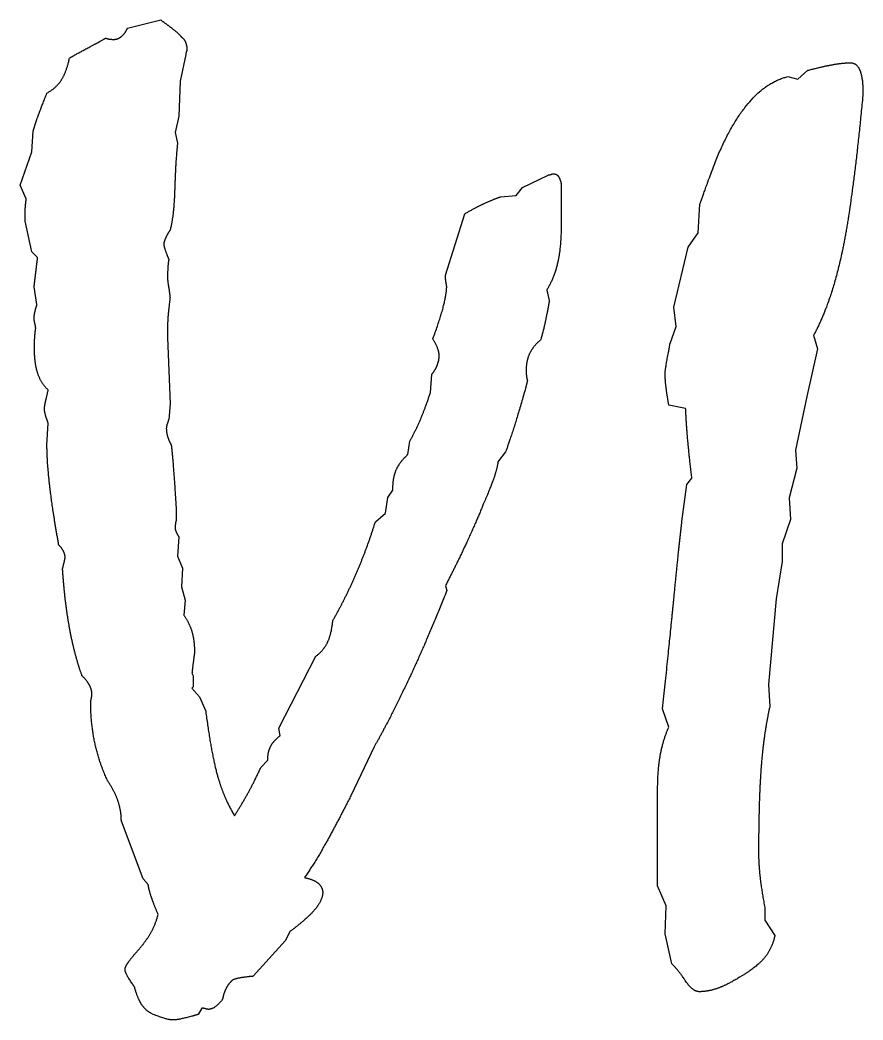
# Model space of a CAD drawing. Extents: x 728492 to 729038, y 272968 to 273171.
# Drawn here: x 728987.158 to 728989.677, y 273000.944 to 273003.934 of the extents above; entities that cross this region are included whole.
import ezdxf

# ---------------------------------------------------------------- set-up
doc = ezdxf.new("R2010")
doc.units = 0
doc.layers.add('RAMI_PLAN_####_TKST_#', color=7, linetype='Continuous')

msp = doc.modelspace()

# ---------------------------------------------------------------- linework, layer by layer
at = {"layer": 'RAMI_PLAN_####_TKST_#'}
for points in [[(728987.4793, 273003.91), (728987.5783, 273003.9343)], [(728987.6531, 273003.8315), (728987.6362, 273003.7511), (728987.6325, 273003.6465), (728987.6213, 273003.5979), (728987.6287, 273003.5661)], [(728989.4528, 273003.7651), (728989.4827, 273003.7577), (728989.5126, 273003.7838)], [(728987.1767, 273003.3998), (728987.1579, 273003.4409), (728987.1935, 273003.5399), (728987.1972, 273003.6016)], [(728988.5938, 273003.4054), (728988.6406, 273003.4091), (728988.6593, 273003.4334), (728988.736, 273003.4708)], [(728988.7752, 273003.4446), (728988.7752, 273003.325)], [(728989.1005, 273002.9674), (728989.1191, 273003.0178), (728989.1117, 273003.0758), (728989.1545, 273003.2551), (728989.1843, 273003.2981), (728989.1899, 273003.384)], [(728988.4292, 273003.1718), (728988.4872, 273003.3549)], [(728987.2104, 273003.2241), (728987.1936, 273003.2409), (728987.1729, 273003.3325)], [(728987.2086, 273003.0839), (728987.2, 273003.1362)], [(728988.7322, 273003.1269), (728988.7397, 273003.0951)], [(728987.5988, 273003.0148), (728987.5988, 273002.9849), (728987.6063, 273002.7868), (728987.6026, 273002.7401)], [(728988.3937, 273002.9774), (728988.3918, 273002.9811), (728988.3937, 273002.9867)], [(728989.5294, 273002.9917), (728989.5406, 273002.9506), (728989.5089, 273002.8086), (728989.4752, 273002.6479), (728989.479, 273002.5938), (728989.4566, 273002.5059), (728989.4603, 273002.4406), (728989.436, 273002.3677), (728989.436, 273002.3154), (728989.4173, 273002.2033), (728989.3949, 273001.9473), (728989.3987, 273001.8819)], [(728988.3843, 273002.8204), (728988.3881, 273002.8746)], [(728988.6742, 273002.8559), (728988.6686, 273002.8335)], [(728989.1471, 273002.7731), (728989.0968, 273002.7824)], [(728987.2384, 273002.6634), (728987.2422, 273002.7288)], [(728988.317, 273002.6354), (728988.3226, 273002.6746)], [(728988.6088, 273002.6429), (728988.5863, 273002.6129)], [(728989.1359, 273002.435), (728989.1508, 273002.5452), (728989.1657, 273002.5639)], [(728988.2198, 273002.4335), (728988.2497, 273002.4597), (728988.2572, 273002.5064), (728988.2721, 273002.5289)], [(728987.6325, 273002.3887), (728987.6287, 273002.3308), (728987.6437, 273002.2953), (728987.64, 273002.2392), (728987.6512, 273002.1999), (728987.6475, 273002.1551)], [(728988.4292, 273002.2429), (728988.433, 273002.228)], [(728987.9355, 273001.7944), (728987.9317, 273001.8168), (728988.0421, 273002.0317)], [(728987.6718, 273001.9813), (728987.6755, 273001.9738), (728987.6755, 273001.9402), (728987.6718, 273001.9364), (728987.6942, 273001.9102), (728987.7129, 273001.8673)], [(728989.0968, 273001.8203), (728989.0782, 273001.8745)], [(728988.216, 273001.7607), (728988.1468, 273001.615)], [(728987.8775, 273001.6991), (728987.8981, 273001.7215)], [(728989.1061, 273001.1119), (728989.0856, 273001.2016), (728989.0893, 273001.2857), (728989.0633, 273001.3456), (728989.0633, 273001.454), (728989.0633, 273001.5961), (728989.0633, 273001.6297)], [(728987.541, 273001.3496), (728987.526, 273001.3664), (728987.4607, 273001.5383)], [(728989.3837, 273001.2804), (728989.3837, 273001.2425), (728989.4136, 273001.1971)], [(728987.9654, 273001.2094), (728987.9505, 273001.1814), (728987.8551, 273001.0749)], [(728987.7017, 273000.9798), (728987.6905, 273000.9611)], [(728987.5559, 273000.9611), (728987.5485, 273000.9648)]]:
    msp.add_lwpolyline(points, dxfattribs=at)
for points in [[(728987.4597, 273003.8838), (728987.47, 273003.8913), (728987.4793, 273003.91)], [(728987.5783, 273003.9343), (728987.597, 273003.9212), (728987.6147, 273003.9072)], [(728987.3663, 273003.8539), (728987.4046, 273003.8745), (728987.4139, 273003.8801)], [(728987.4139, 273003.8801), (728987.4196, 273003.8782), (728987.4242, 273003.8773)], [(728987.4382, 273003.8763), (728987.4494, 273003.8763), (728987.4597, 273003.8838)], [(728987.6147, 273003.9072), (728987.6325, 273003.8932), (728987.64, 273003.8838)], [(728987.64, 273003.8838), (728987.6494, 273003.8763), (728987.6522, 273003.8688)], [(728987.3056, 273003.8203), (728987.328, 273003.8334), (728987.3663, 273003.8539)], [(728987.4242, 273003.8773), (728987.4289, 273003.8763), (728987.4382, 273003.8763)], [(728987.6522, 273003.8688), (728987.655, 273003.8614), (728987.6568, 273003.8501)], [(728987.6568, 273003.8501), (728987.6568, 273003.8445), (728987.6549, 273003.8389)], [(728987.2832, 273003.7577), (728987.2982, 273003.7829), (728987.3056, 273003.8203)], [(728987.6549, 273003.8389), (728987.6531, 273003.8333), (728987.6531, 273003.8315)], [(728989.5126, 273003.7838), (728989.5537, 273003.795), (728989.5855, 273003.8006)], [(728989.5855, 273003.8006), (728989.6172, 273003.8063), (728989.6397, 273003.8063)], [(728989.6397, 273003.8063), (728989.6584, 273003.8063), (728989.6677, 273003.7838)], [(728989.2179, 273003.4625), (728989.313, 273003.7315), (728989.4528, 273003.7651)], [(728989.6677, 273003.7838), (728989.677, 273003.7614), (728989.677, 273003.7147)], [(728987.2384, 273003.7156), (728987.2683, 273003.7324), (728987.2832, 273003.7577)], [(728987.2113, 273003.6455), (728987.2197, 273003.6689), (728987.2384, 273003.7156)], [(728989.677, 273003.7147), (728989.6471, 273003.3934), (728989.6144, 273003.2402)], [(728987.1972, 273003.6016), (728987.2029, 273003.6222), (728987.2113, 273003.6455)], [(728987.6287, 273003.5661), (728987.6231, 273003.5194), (728987.6203, 273003.4315)], [(728988.736, 273003.4708), (728988.7397, 273003.4708), (728988.7444, 273003.4726)], [(728988.7444, 273003.4726), (728988.7491, 273003.4745), (728988.7509, 273003.4745)], [(728988.7509, 273003.4745), (728988.7603, 273003.4745), (728988.7659, 273003.468)], [(728988.7659, 273003.468), (728988.7715, 273003.4614), (728988.7752, 273003.4446)], [(728989.1899, 273003.384), (728989.1992, 273003.4102), (728989.2179, 273003.4625)], [(728987.6203, 273003.4315), (728987.6175, 273003.3437), (728987.6063, 273003.3063)], [(728988.5452, 273003.3857), (728988.5714, 273003.3979), (728988.5938, 273003.4054)], [(728987.1729, 273003.3325), (728987.1729, 273003.3624), (728987.1739, 273003.3745)], [(728987.1739, 273003.3745), (728987.1748, 273003.3867), (728987.1767, 273003.3998)], [(728988.4872, 273003.3549), (728988.519, 273003.3736), (728988.5452, 273003.3857)], [(728988.7752, 273003.325), (728988.7752, 273003.2558), (728988.765, 273003.2101)], [(728987.5923, 273003.2811), (728987.5876, 273003.2708), (728987.5876, 273003.2652)], [(728987.6063, 273003.3063), (728987.597, 273003.2913), (728987.5923, 273003.2811)], [(728987.5876, 273003.2652), (728987.5876, 273003.2558), (728987.597, 273003.2316)], [(728987.2042, 273003.1718), (728987.2063, 273003.1886), (728987.2104, 273003.2241)], [(728987.597, 273003.2316), (728987.6007, 273003.2222), (728987.6026, 273003.2185)], [(728989.6144, 273003.2402), (728989.5817, 273003.087), (728989.5294, 273002.9917)], [(728987.6026, 273003.2185), (728987.5988, 273003.1998), (728987.5988, 273003.1605)], [(728988.765, 273003.2101), (728988.7547, 273003.1643), (728988.7322, 273003.1269)], [(728987.2, 273003.1362), (728987.2021, 273003.1549), (728987.2042, 273003.1718)], [(728988.4311, 273003.1493), (728988.4292, 273003.1606), (728988.4292, 273003.1718)], [(728987.5988, 273003.1605), (728987.5988, 273003.1568), (728987.6016, 273003.1381)], [(728987.6016, 273003.1381), (728987.6045, 273003.1194), (728987.6063, 273003.1045)], [(728988.3937, 273002.9867), (728988.433, 273003.0933), (728988.433, 273003.1381)], [(728988.433, 273003.1381), (728988.433, 273003.1381), (728988.4311, 273003.1493)], [(728987.6063, 273003.1045), (728987.6026, 273003.0745), (728987.6007, 273003.054)], [(728987.2, 273003.0428), (728987.2, 273003.0559), (728987.2064, 273003.0764)], [(728987.2064, 273003.0764), (728987.2086, 273003.082), (728987.2086, 273003.0839)], [(728988.7397, 273003.0951), (728988.7322, 273003.054), (728988.7266, 273003.0278)], [(728987.2024, 273003.0269), (728987.2, 273003.0372), (728987.2, 273003.0428)], [(728987.6007, 273003.054), (728987.5988, 273003.0334), (728987.5988, 273003.0148)], [(728987.202, 273002.9867), (728987.203, 273002.9998), (728987.2048, 273003.0129)], [(728987.2048, 273003.0129), (728987.2048, 273003.0166), (728987.2024, 273003.0269)], [(728988.7266, 273003.0278), (728988.721, 273003.0017), (728988.7135, 273002.9774)], [(728987.2011, 273002.9512), (728987.2011, 273002.9736), (728987.202, 273002.9867)], [(728988.4105, 273002.9307), (728988.4105, 273002.9494), (728988.3937, 273002.9774)], [(728988.7135, 273002.9774), (728988.6911, 273002.9587), (728988.6808, 273002.9372)], [(728989.0949, 273002.9356), (728989.0987, 273002.9562), (728989.1005, 273002.9674)], [(728987.2114, 273002.8765), (728987.2011, 273002.9064), (728987.2011, 273002.9512)], [(728988.4049, 273002.9026), (728988.4105, 273002.9176), (728988.4105, 273002.9307)], [(728988.6808, 273002.9372), (728988.6705, 273002.9157), (728988.6705, 273002.8896)], [(728989.0856, 273002.8777), (728989.0856, 273002.8889), (728989.0949, 273002.9356)], [(728988.3881, 273002.8746), (728988.3993, 273002.8877), (728988.4049, 273002.9026)], [(728987.2422, 273002.8279), (728987.2216, 273002.8466), (728987.2114, 273002.8765)], [(728988.6705, 273002.8896), (728988.6705, 273002.8765), (728988.6714, 273002.869)], [(728988.6714, 273002.869), (728988.6724, 273002.8615), (728988.6742, 273002.8559)], [(728989.0884, 273002.8376), (728989.0856, 273002.8609), (728989.0856, 273002.8777)], [(728988.6686, 273002.8335), (728988.6312, 273002.7008), (728988.6088, 273002.6429)], [(728989.0968, 273002.7824), (728989.0912, 273002.8142), (728989.0884, 273002.8376)], [(728987.2338, 273002.7914), (728987.2366, 273002.8036), (728987.2422, 273002.8279)], [(728988.3563, 273002.7438), (728988.3712, 273002.7793), (728988.3843, 273002.8204)], [(728987.231, 273002.7699), (728987.231, 273002.7793), (728987.2338, 273002.7914)], [(728989.1536, 273002.676), (728989.149, 273002.7264), (728989.1471, 273002.7731)], [(728987.2338, 273002.7541), (728987.231, 273002.7643), (728987.231, 273002.7699)], [(728987.2422, 273002.7288), (728987.2366, 273002.7438), (728987.2338, 273002.7541)], [(728988.3226, 273002.6746), (728988.3413, 273002.7083), (728988.3563, 273002.7438)], [(728987.596, 273002.7204), (728987.5951, 273002.7158), (728987.5951, 273002.7139)], [(728987.5951, 273002.7139), (728987.5951, 273002.7008), (728987.5988, 273002.6887)], [(728987.6026, 273002.7401), (728987.597, 273002.7251), (728987.596, 273002.7204)], [(728987.5988, 273002.6887), (728987.6026, 273002.6765), (728987.61, 273002.6634)], [(728987.2478, 273002.5335), (728987.2384, 273002.6111), (728987.2384, 273002.6634)], [(728987.61, 273002.6634), (728987.6175, 273002.5943), (728987.625, 273002.4616)], [(728989.1657, 273002.5639), (728989.1583, 273002.6255), (728989.1536, 273002.676)], [(728988.2824, 273002.5896), (728988.2927, 273002.6129), (728988.317, 273002.6354)], [(728988.5863, 273002.6129), (728988.5826, 273002.5886), (728988.5732, 273002.5625)], [(728988.2721, 273002.5289), (728988.2721, 273002.5662), (728988.2824, 273002.5896)], [(728988.5732, 273002.5625), (728988.5639, 273002.5363), (728988.5414, 273002.484)], [(728987.2739, 273002.3644), (728987.2571, 273002.456), (728987.2478, 273002.5335)], [(728988.5414, 273002.484), (728988.5209, 273002.4335), (728988.4947, 273002.3765)], [(728987.625, 273002.4616), (728987.625, 273002.4485), (728987.625, 273002.441)], [(728987.6222, 273002.427), (728987.6213, 273002.4205), (728987.6213, 273002.4149)], [(728987.6213, 273002.4149), (728987.6213, 273002.4111), (728987.6241, 273002.4046)], [(728987.625, 273002.441), (728987.6231, 273002.4336), (728987.6222, 273002.427)], [(728988.1637, 273002.2812), (728988.1954, 273002.3551), (728988.2198, 273002.4335)], [(728989.1136, 273002.221), (728989.1247, 273002.3359), (728989.1359, 273002.435)], [(728987.6241, 273002.4046), (728987.6269, 273002.3981), (728987.6325, 273002.3887)], [(728987.2879, 273002.3457), (728987.2833, 273002.3551), (728987.2739, 273002.3644)], [(728988.4947, 273002.3765), (728988.4685, 273002.3195), (728988.4292, 273002.2429)], [(728987.2926, 273002.327), (728987.2926, 273002.3364), (728987.2879, 273002.3457)], [(728987.2898, 273002.313), (728987.2926, 273002.3252), (728987.2926, 273002.327)], [(728987.2851, 273002.2934), (728987.287, 273002.3008), (728987.2898, 273002.313)], [(728987.3047, 273002.1233), (728987.2907, 273002.2037), (728987.2851, 273002.2934)], [(728988.0926, 273002.1382), (728988.1319, 273002.2074), (728988.1637, 273002.2812)], [(728988.433, 273002.228), (728988.375, 273002.0803), (728988.3179, 273001.9598)], [(728989.0782, 273001.8745), (728989.1024, 273002.1061), (728989.1136, 273002.221)], [(728987.6475, 273002.1551), (728987.6643, 273002.1308), (728987.6718, 273002.1046)], [(728987.343, 273001.9738), (728987.3187, 273002.043), (728987.3047, 273002.1233)], [(728988.0776, 273002.0747), (728988.0888, 273002.099), (728988.0926, 273002.1382)], [(728987.6718, 273002.1046), (728987.6793, 273002.0785), (728987.6793, 273002.043)], [(728988.0421, 273002.0317), (728988.0664, 273002.0504), (728988.0776, 273002.0747)], [(728987.6793, 273002.043), (728987.6793, 273002.0411), (728987.6764, 273002.0205)], [(728987.6764, 273002.0205), (728987.6736, 273002), (728987.6718, 273001.9813)], [(728987.3663, 273001.9439), (728987.3598, 273001.957), (728987.343, 273001.9738)], [(728987.3729, 273001.9177), (728987.3729, 273001.9308), (728987.3663, 273001.9439)], [(728988.3179, 273001.9598), (728988.2609, 273001.8392), (728988.216, 273001.7607)], [(728987.371, 273001.9056), (728987.3729, 273001.914), (728987.3729, 273001.9177)], [(728987.3692, 273001.8934), (728987.3692, 273001.8972), (728987.371, 273001.9056)], [(728987.3813, 273001.7738), (728987.3692, 273001.8318), (728987.3692, 273001.8934)], [(728989.3987, 273001.8819), (728989.38, 273001.7998), (728989.3725, 273001.6989)], [(728987.7129, 273001.8673), (728987.7297, 273001.7383), (728987.7484, 273001.6729)], [(728989.0717, 273001.7381), (728989.0801, 273001.7829), (728989.0968, 273001.8203)], [(728987.9074, 273001.7635), (728987.9168, 273001.7813), (728987.9355, 273001.7944)], [(728987.4196, 273001.6598), (728987.3934, 273001.7159), (728987.3813, 273001.7738)], [(728987.8981, 273001.7215), (728987.8981, 273001.7458), (728987.9074, 273001.7635)], [(728989.0633, 273001.6297), (728989.0633, 273001.6932), (728989.0717, 273001.7381)], [(728987.8391, 273001.6225), (728987.8588, 273001.658), (728987.8775, 273001.6991)], [(728989.3725, 273001.6989), (728989.365, 273001.598), (728989.365, 273001.4429)], [(728987.7484, 273001.6729), (728987.7672, 273001.6075), (728987.7989, 273001.5552)], [(728987.4504, 273001.6), (728987.4401, 273001.6299), (728987.4196, 273001.6598)], [(728987.7989, 273001.5552), (728987.8195, 273001.5869), (728987.8391, 273001.6225)], [(728988.1468, 273001.615), (728988.1001, 273001.5234), (728988.0701, 273001.4701)], [(728987.4607, 273001.5383), (728987.4607, 273001.5701), (728987.4504, 273001.6)], [(728988.0701, 273001.4701), (728988.0402, 273001.4169), (728988.0084, 273001.3701)], [(728989.365, 273001.4429), (728989.365, 273001.4149), (728989.3687, 273001.3775)], [(728988.0084, 273001.3701), (728988.0346, 273001.3645), (728988.0477, 273001.3543)], [(728989.3687, 273001.3775), (728989.3725, 273001.3402), (728989.3837, 273001.2804)], [(728987.5503, 273001.3123), (728987.5428, 273001.3347), (728987.541, 273001.3496)], [(728988.0477, 273001.3543), (728988.0608, 273001.344), (728988.0626, 273001.3272)], [(728987.5708, 273001.2601), (728987.5577, 273001.2899), (728987.5503, 273001.3123)], [(728988.0626, 273001.3272), (728988.0626, 273001.3029), (728988.0393, 273001.2748)], [(728987.5438, 273001.1966), (728987.5615, 273001.2246), (728987.5708, 273001.2601)], [(728988.0393, 273001.2748), (728988.0159, 273001.2468), (728987.9654, 273001.2094)], [(728987.4999, 273001.1405), (728987.526, 273001.1685), (728987.5438, 273001.1966)], [(728989.4136, 273001.1971), (728989.4061, 273001.1597), (728989.3838, 273001.1317)], [(728987.4774, 273001.1106), (728987.4831, 273001.1199), (728987.4999, 273001.1405)], [(728989.3838, 273001.1317), (728989.3614, 273001.1036), (728989.3111, 273001.0737)], [(728987.4718, 273001.0938), (728987.4718, 273001.1013), (728987.4774, 273001.1106)], [(728989.1461, 273001.0619), (728989.1247, 273001.0949), (728989.1061, 273001.1119)], [(728987.4924, 273001.0545), (728987.4718, 273001.0844), (728987.4718, 273001.0938)], [(728987.8363, 273001.0731), (728987.8045, 273001.0693), (728987.7933, 273001.0638)], [(728987.8551, 273001.0749), (728987.8494, 273001.0749), (728987.8363, 273001.0731)], [(728989.3111, 273001.0737), (728989.2719, 273001.0494), (728989.243, 273001.0392)], [(728987.4999, 273001.0433), (728987.4961, 273001.0489), (728987.4924, 273001.0545)], [(728987.5204, 273000.9919), (728987.5092, 273001.0097), (728987.4999, 273001.0433)], [(728987.7746, 273001.0404), (728987.7672, 273001.0264), (728987.7634, 273001.0078)], [(728987.7933, 273001.0638), (728987.7821, 273001.0544), (728987.7746, 273001.0404)], [(728989.1881, 273001.0289), (728989.1676, 273001.0289), (728989.1461, 273001.0619)], [(728989.243, 273001.0392), (728989.2142, 273001.0289), (728989.1881, 273001.0289)], [(728987.5485, 273000.9648), (728987.5316, 273000.9742), (728987.5204, 273000.9919)], [(728987.712, 273000.9779), (728987.7054, 273000.9798), (728987.7017, 273000.9798)], [(728987.7615, 273001.004), (728987.7391, 273000.976), (728987.7204, 273000.976)], [(728987.7634, 273001.0078), (728987.7615, 273001.004), (728987.7615, 273001.004)], [(728987.6139, 273000.9443), (728987.5989, 273000.9443), (728987.5559, 273000.9611)], [(728987.6718, 273000.9555), (728987.6307, 273000.9443), (728987.6139, 273000.9443)], [(728987.6905, 273000.9611), (728987.6849, 273000.9592), (728987.6718, 273000.9555)], [(728987.7204, 273000.976), (728987.7185, 273000.976), (728987.712, 273000.9779)]]:
    msp.add_open_spline(points, degree=2, dxfattribs=at)

doc.saveas('drawing.dxf')
